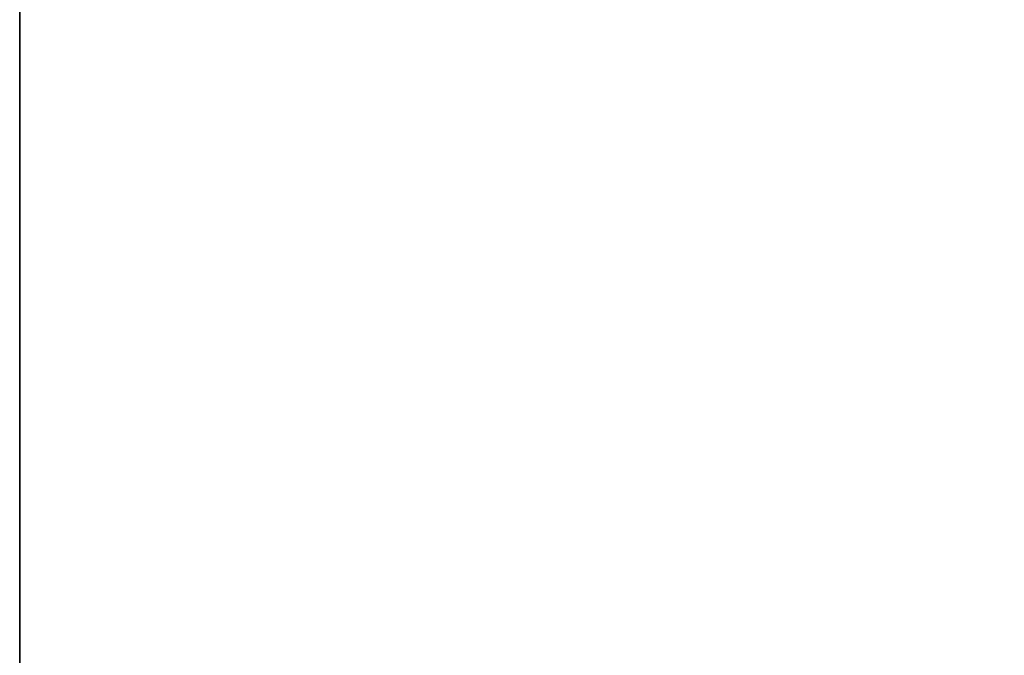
# Model space of a CAD drawing. Header units: metres. Extents: x 209848 to 209928, y 1182430 to 1182563.
# Tile 932 of 1056: x 209850.07 to 209850.232, y 1182500.475 to 1182500.58. Entities that reach past the tile are written whole.
import ezdxf

# ---------------------------------------------------------------- set-up
doc = ezdxf.new("R2010")
doc.units = ezdxf.units.M
doc.header["$MEASUREMENT"] = 0
doc.linetypes.add('DGN Style 2', pattern=[15.036391, 9.021834, -6.014556])
doc.layers.get('0').update_dxf_attribs({"color": 254})

# ---------------------------------------------------------------- blocks, each defined once
blk = doc.blocks.new('*U2')
at = {"color": 3, "linetype": 'Continuous'}
blk.add_line((-1.275, 1.34802), (-1.27499, 1.57481), dxfattribs=at)
blk = doc.blocks.new('*U3')
at = {"color": 3, "linetype": 'Continuous'}
for p, q in [((-1.275, 1.47001), (-1.27498, 1.67604)), ((-1.275, 1.26762), (-1.275, 1.47001))]:
    blk.add_line(p, q, dxfattribs=at)
blk = doc.blocks.new('*U4')
at = {"color": 3, "linetype": 'Continuous'}
for p, q in [((-1.275, 1.47152), (-1.27495, 1.66664)), ((-1.275, 1.27947), (-1.275, 1.47152))]:
    blk.add_line(p, q, dxfattribs=at)
blk = doc.blocks.new('*U5')
at = {"color": 3, "linetype": 'Continuous'}
for p, q in [((-1.275, 1.43442), (-1.275, 1.56631)), ((-1.275, 1.30286), (-1.275, 1.43442))]:
    blk.add_line(p, q, dxfattribs=at)
blk = doc.blocks.new('*U6')
at = {"color": 3, "linetype": 'Continuous'}
for p, q in [((-1.275, 1.46427), (-1.275, 1.61275)), ((-1.275, 1.31688), (-1.275, 1.46427))]:
    blk.add_line(p, q, dxfattribs=at)
blk = doc.blocks.new('*U7')
at = {"color": 3, "linetype": 'Continuous'}
for p, q in [((-1.275, 1.48567), (-1.27499, 1.6307)), ((-1.275, 1.34111), (-1.275, 1.48567))]:
    blk.add_line(p, q, dxfattribs=at)
blk = doc.blocks.new('*U8')
at = {"color": 3, "linetype": 'Continuous'}
for p, q in [((-1.275, 1.46975), (-1.275, 1.60307)), ((-1.275, 1.33687), (-1.275, 1.46975))]:
    blk.add_line(p, q, dxfattribs=at)
blk = doc.blocks.new('*U9')
at = {"color": 3, "linetype": 'Continuous'}
for p, q in [((-1.275, 1.48705), (-1.27497, 1.59903)), ((-1.275, 1.37508), (-1.275, 1.48705))]:
    blk.add_line(p, q, dxfattribs=at)
blk = doc.blocks.new('ATTEMP_5')
at = {"color": 254, "flags": 128}
blk.add_lwpolyline([(0, 1.275), (-2.309, 1.275), (-2.309, 0.5138), (-7.62, 0.5138), (-7.62, -0.5138), (-2.309, -0.5138), (-2.309, -1.275), (0, -1.275), (0, 1.275), (0, 1.275)], dxfattribs=at)
blk = doc.blocks.new('ATTEMP_1')
at = {"color": 254, "rotation": 90}
blk.add_blockref('ATTEMP_5', (0, 1.72), dxfattribs=at)
blk = doc.blocks.new('ATTEMP')
at = {"color": 3, "linetype": 'Continuous'}
for name in ['*U9', '*U8', '*U7', '*U6', '*U4', '*U5', '*U3', '*U2']:
    blk.add_blockref(name, (-8.51117, 0), dxfattribs=at)
at = {"color": 254}
blk.add_blockref('ATTEMP_1', (-8.51117, 0), dxfattribs=at)

msp = doc.modelspace()

# ---------------------------------------------------------------- block references
at = {"color": 1, "linetype": 'DGN Style 2'}
msp.add_blockref('ATTEMP', (209859.85591, 1182499.06107), dxfattribs=at)

doc.saveas('drawing.dxf')
